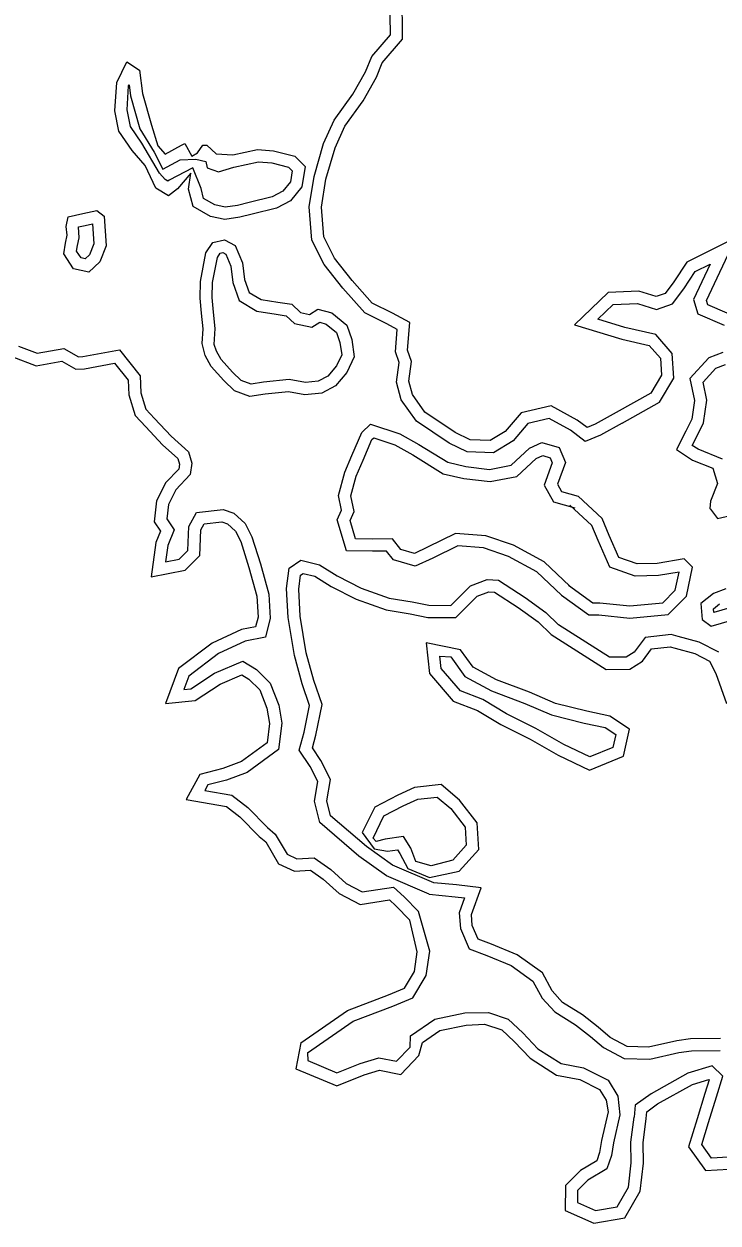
# Model space of a CAD drawing. Extents: x 2160437 to 2172832, y 205694 to 212444.
# Drawn here: x 2165623.7 to 2165795.2, y 208581.2 to 208877.4 of the extents above; entities that cross this region are included whole.
import ezdxf

# ---------------------------------------------------------------- set-up
doc = ezdxf.new("R2010")
doc.units = 0
doc.layers.add('RD_EX_H2O', color=7, linetype='Continuous')
doc.layers.add('RD_EX_VEG_ShrubLine', color=7, linetype='Continuous')

msp = doc.modelspace()

# ---------------------------------------------------------------- linework, layer by layer
at = {"layer": 'RD_EX_H2O'}
for points in [[(2165771.53, 208778.78), (2165766.16, 208775.81), (2165762.41, 208774.21), (2165758.79, 208777), (2165753.52, 208779.88), (2165748.25, 208778.64), (2165744.58, 208774.36), (2165739.73, 208771.43), (2165733.21, 208771.69), (2165728.77, 208773.85), (2165720.68, 208779.26), (2165716.96, 208784.5), (2165715.74, 208788.91), (2165716.43, 208793.73), (2165715.49, 208796.42), (2165715.93, 208801.91), (2165713.38, 208803.31), (2165707.94, 208806), (2165702.55, 208812.08), (2165697.94, 208817.95), (2165694.89, 208823.98), (2165694.2, 208832.24), (2165695.41, 208839.74), (2165697.77, 208847.82), (2165700.37, 208853.66), (2165705, 208860.01), (2165708.15, 208865.56), (2165709.67, 208869.38), (2165714.26, 208874.7), (2165714.16, 208884.6)], [(2165771.53, 208778.78), (2165780.76, 208783.94), (2165784.27, 208789.87), (2165783.9, 208795.98), (2165779.81, 208800.65), (2165772.19, 208802.4), (2165765.54, 208804.44), (2165769.34, 208808.07), (2165775.29, 208808.33), (2165779.98, 208806.88), (2165783.97, 208808.27), (2165786.76, 208811.94), (2165789.58, 208816.2), (2165793.3, 208818.06), (2165789.17, 208809.29), (2165790.22, 208805.75), (2165796.73, 208803)], [(2165622.39, 208797.82), (2165627.01, 208796.05), (2165633.61, 208797.2), (2165637.23, 208795.14), (2165638.31, 208795.2), (2165647.32, 208796.88), (2165652.46, 208790.46), (2165652.6, 208786.26), (2165653.84, 208782.21), (2165656.01, 208779.93), (2165660.07, 208775.58), (2165664.35, 208771.72), (2165665.21, 208768.84), (2165664.78, 208766.04), (2165661.27, 208762.33), (2165659.42, 208758.7), (2165659.01, 208755.11), (2165660.81, 208752.4), (2165659.26, 208748.5), (2165658.71, 208744.52), (2165662.1, 208745.19), (2165664.23, 208747.33), (2165664.45, 208753.24), (2165666.34, 208756.67), (2165672.94, 208757.41), (2165675.62, 208756.49), (2165678.39, 208753.94), (2165680.07, 208750.66), (2165682.14, 208743.97), (2165684.24, 208736.53), (2165684.58, 208730.57), (2165683.37, 208725.88), (2165678.38, 208724.88), (2165671.8, 208721.84), (2165664.46, 208716.25), (2165663.23, 208712.98), (2165664.99, 208713.15), (2165670.82, 208716.97), (2165677.84, 208719.98), (2165681.17, 208717.87), (2165684.59, 208714.53), (2165686.67, 208709.1), (2165687.42, 208704.64), (2165686.65, 208698.12), (2165678.92, 208692.47), (2165673.76, 208690.58), (2165669.19, 208689.39), (2165668.45, 208688.04), (2165675.06, 208686.87), (2165679.05, 208683.78), (2165683.9, 208678.85), (2165685.83, 208677.26), (2165688.74, 208672.25), (2165691.19, 208671.11), (2165695.43, 208671.36), (2165699.54, 208668.45), (2165703.34, 208665.03), (2165707.32, 208662.95), (2165715.03, 208664.15), (2165717.67, 208661.71), (2165721.24, 208658.08)], [(2165796.37, 208796.19), (2165792.92, 208794.93), (2165788.27, 208789.81), (2165789.42, 208784.36), (2165788.72, 208779.75), (2165787.27, 208776.8), (2165784.93, 208772.27), (2165788.91, 208769.63), (2165793.9, 208767.63), (2165795.08, 208763.85), (2165793.35, 208759.47), (2165793.22, 208757.72), (2165793.33, 208757.55), (2165795.04, 208755.22), (2165800.06, 208756.38)], [(2165756.51, 208736.3), (2165750.47, 208742.03), (2165743.44, 208745.84), (2165737.26, 208747.99), (2165730.96, 208748.43), (2165724.74, 208745.38), (2165720.41, 208743.4), (2165715.06, 208744.96), (2165713.31, 208747.15), (2165709.85, 208747.14), (2165703.45, 208747.26), (2165701.08, 208754.9), (2165702.18, 208757.27), (2165701.44, 208760.92), (2165702.98, 208766.64), (2165704.74, 208770.81), (2165707.2, 208776.44), (2165709.35, 208778.52), (2165716.56, 208776.14), (2165721.31, 208773.53), (2165728.42, 208769.09), (2165732.93, 208768.09), (2165738.78, 208767.35), (2165744.1, 208768.39), (2165748.61, 208772.61), (2165751.71, 208773.96), (2165755.97, 208772.71), (2165757.49, 208769.08), (2165755.52, 208763.73), (2165756.56, 208761.86), (2165760.68, 208760.71)], [(2165756.51, 208736.3), (2165763.29, 208731.43), (2165765.8, 208731.38), (2165773.38, 208730.61), (2165782.91, 208731.49), (2165787.41, 208736.01), (2165788.88, 208743.16), (2165786.81, 208745.23), (2165780.19, 208744.13), (2165775.19, 208743.97), (2165770.69, 208745.58), (2165768.31, 208750.98), (2165766.55, 208755.2), (2165760.68, 208760.71)], [(2165723.85, 208662.41), (2165713.31, 208666.92), (2165706.49, 208671.81), (2165696.8, 208680.07), (2165695.48, 208685.38), (2165696.32, 208690.23), (2165694.46, 208693.92), (2165691.73, 208698), (2165692.96, 208702.4), (2165694.28, 208709.04), (2165692.5, 208714.33), (2165690.54, 208721.38), (2165689, 208730.78), (2165688.62, 208737.9), (2165689.28, 208742.97), (2165692.13, 208744.88), (2165696.73, 208743.79), (2165701.13, 208741.02), (2165707.03, 208738.03), (2165714, 208735.53), (2165719.67, 208734.59), (2165723.8, 208733.76), (2165729.16, 208733.74), (2165734.04, 208738.61), (2165738.14, 208740.15), (2165740.97, 208739.98), (2165747.52, 208735.71), (2165752.69, 208732), (2165755.82, 208728.93)], [(2165797.14, 208737.87), (2165794.09, 208736.72), (2165790.98, 208734.22), (2165791.31, 208730.28), (2165793.51, 208728.63), (2165798.63, 208730.11)], [(2165795.37, 208722.21), (2165790.51, 208724.64), (2165785.38, 208726.05), (2165783.62, 208726.54), (2165777.18, 208725.84), (2165774.46, 208722.2), (2165772.52, 208720.97), (2165768.42, 208720.95), (2165755.82, 208728.93)], [(2165723.85, 208662.41), (2165730.25, 208661.76), (2165732.58, 208661.46), (2165731.23, 208657.8), (2165731.55, 208653.91), (2165733.74, 208648.9), (2165738.12, 208647.28), (2165744.14, 208644.78), (2165749.49, 208640.93), (2165751.72, 208636.74), (2165754.85, 208633.29), (2165759.97, 208630.11), (2165763.71, 208627.2), (2165766.91, 208624.52), (2165771.99, 208621.78), (2165778.37, 208621.61), (2165785.54, 208623.25), (2165788.62, 208623.7), (2165795.74, 208623.76)], [(2165693.82, 208623.21), (2165705.09, 208630.98), (2165714.9, 208634.74), (2165719.8, 208636.82), (2165723.11, 208642.3), (2165723.97, 208648.34), (2165721.24, 208658.08)], [(2165719.11, 208624.63), (2165719.25, 208627.4), (2165725.24, 208631.49), (2165732.67, 208633.06), (2165738.48, 208633.15)], [(2165738.48, 208633.15), (2165743.38, 208631.49), (2165746.97, 208628.13), (2165750.73, 208624.21), (2165756.47, 208620.54), (2165762.01, 208619.49), (2165768.09, 208616.45), (2165770.45, 208612.5), (2165770.98, 208607.89)], [(2165693.82, 208623.21), (2165693.85, 208621.28), (2165701.03, 208618.28), (2165706.82, 208620.6), (2165711.4, 208621.96), (2165715.77, 208621.14), (2165719.11, 208624.63)], [(2165797.7, 208597.44), (2165793.57, 208597.2), (2165791.19, 208600.52), (2165792.89, 208605.97), (2165794.84, 208612.3), (2165796.42, 208617.42), (2165793.72, 208620.02), (2165787.73, 208618.18), (2165778.68, 208613.09), (2165774.74, 208610.27), (2165774.47, 208607.3)], [(2165770.98, 208607.89), (2165769.35, 208600.94), (2165768.86, 208597.85), (2165767.77, 208594.5), (2165763.05, 208591.76), (2165760.51, 208589.18), (2165760.48, 208586.19), (2165764.9, 208584.26), (2165770.28, 208585.14), (2165773.08, 208590), (2165773.76, 208596.06), (2165773.68, 208601.09), (2165774.47, 208607.3)]]:
    msp.add_lwpolyline(points, dxfattribs=at)
for points in [[(2165671.25, 208845.29), (2165675.37, 208845.05), (2165681.45, 208846.34), (2165685.42, 208846.08), (2165690.63, 208844.72), (2165693.22, 208842.16), (2165692.39, 208837.12), (2165689.6, 208833.72), (2165686.16, 208831.89), (2165680.13, 208830.39), (2165677.06, 208829.62), (2165673.37, 208829.08), (2165669.84, 208829.83), (2165665.54, 208832.33), (2165664.42, 208836.56), (2165664.99, 208840.49), (2165661.63, 208836.62), (2165659.44, 208834.96), (2165656.29, 208836.86), (2165653.64, 208842.44), (2165650.46, 208846.13), (2165647.21, 208850.89), (2165646.18, 208855.93), (2165646.65, 208862.9), (2165649.11, 208868.03), (2165652.27, 208865.95), (2165653, 208860.22), (2165655.23, 208852.36), (2165656.8, 208847.31), (2165658.66, 208845.25), (2165662.68, 208847.46), (2165663.48, 208847.83), (2165665.24, 208844.74), (2165666.58, 208845.59), (2165667.96, 208847.48), (2165668.93, 208847.41)], [(2165634.45, 208825.2), (2165634.17, 208827.32), (2165634.62, 208829.76), (2165638.24, 208830.55), (2165641.74, 208831.27), (2165643.53, 208829.88), (2165644.05, 208822.56), (2165642.48, 208818.63), (2165639.79, 208816.05), (2165636, 208816.92), (2165633.6, 208820.62), (2165634.02, 208823.21)], [(2165667.75, 208798.42), (2165667.97, 208802.09), (2165667.57, 208805.93), (2165667.24, 208809.68), (2165667.32, 208813.8), (2165668.69, 208820.87), (2165670.39, 208823.41), (2165673.32, 208824.09), (2165675.95, 208822.64), (2165677.75, 208818.35), (2165678.26, 208814.24), (2165679.36, 208811.04), (2165682.3, 208809.28), (2165686.48, 208808.65), (2165689.93, 208808.14), (2165692.05, 208806.11), (2165694.29, 208805.63), (2165696.31, 208806.96), (2165699.76, 208805.98), (2165703.54, 208802.98), (2165704.75, 208799.42), (2165705.34, 208795.18), (2165703.49, 208791.32), (2165700.7, 208788.02), (2165697.31, 208786.21), (2165693.16, 208785.76), (2165689.11, 208786.51), (2165683.31, 208785.94), (2165679.55, 208785.31), (2165675.73, 208786.74), (2165673.08, 208789.3), (2165670.02, 208792.75), (2165668.53, 208795.46)], [(2165729.17, 208721.03), (2165732.68, 208716.14), (2165739.27, 208712.63), (2165747.48, 208709.53), (2165754.07, 208706.69), (2165762.12, 208704.68), (2165767.31, 208703.55), (2165769.96, 208701.81), (2165769.25, 208698.65), (2165763.51, 208696.31), (2165757.09, 208699.38), (2165750.21, 208703.32), (2165742.97, 208706.96), (2165737.07, 208710.45), (2165731.56, 208712.6), (2165726.81, 208718.19), (2165726.49, 208721.21)], [(2165709.97, 208676.27), (2165712.67, 208681.72), (2165717.45, 208684.2), (2165721.01, 208685.83), (2165725.82, 208686.37), (2165729.17, 208683.54), (2165732.74, 208678.93), (2165733.02, 208674.48), (2165729.66, 208670.76), (2165724.35, 208669.37), (2165720.58, 208670.47), (2165719.31, 208673.8), (2165717.53, 208676.65), (2165712.95, 208675.95), (2165710.77, 208675.37)]]:
    msp.add_lwpolyline(points, close=True, dxfattribs=at)
at = {"layer": 'RD_EX_VEG_ShrubLine'}
for points in [[(2165770.07, 208781.41), (2165764.84, 208778.51), (2165762.85, 208777.66), (2165760.43, 208779.52), (2165753.96, 208783.06), (2165746.61, 208781.33), (2165742.61, 208776.68), (2165738.95, 208774.46), (2165733.96, 208774.66), (2165730.26, 208776.46), (2165722.8, 208781.45), (2165719.71, 208785.81), (2165718.8, 208789.1), (2165719.5, 208794.03), (2165718.53, 208796.81), (2165719.08, 208803.6), (2165714.77, 208805.97), (2165709.79, 208808.43), (2165704.86, 208814), (2165700.48, 208819.56), (2165697.84, 208824.81), (2165697.22, 208832.12), (2165698.34, 208839.08), (2165700.59, 208846.79), (2165702.98, 208852.15), (2165707.53, 208858.38), (2165710.86, 208864.26), (2165712.27, 208867.8), (2165717.27, 208873.6), (2165717.16, 208884.89)], [(2165797.46, 208805.95), (2165792.69, 208807.96), (2165792.37, 208809.05), (2165799.71, 208824.63), (2165787.52, 208818.52), (2165784.31, 208813.68), (2165782.13, 208810.81), (2165779.92, 208810.04), (2165775.67, 208811.35), (2165768.08, 208811.02), (2165759.77, 208803.06), (2165771.42, 208799.5), (2165778.2, 208797.94), (2165780.97, 208794.78), (2165781.22, 208790.61), (2165778.59, 208786.17), (2165770.06, 208781.4)], [(2165620.7, 208795.26), (2165626.71, 208792.95), (2165633.06, 208794.06), (2165636.53, 208792.09), (2165638.68, 208792.22), (2165646.1, 208793.6), (2165649.5, 208789.36), (2165649.61, 208785.76), (2165651.18, 208780.66), (2165653.82, 208777.87), (2165657.97, 208773.44), (2165661.72, 208770.06), (2165662.14, 208768.63), (2165661.96, 208767.42), (2165658.79, 208764.07), (2165656.51, 208759.57), (2165655.91, 208754.36), (2165657.44, 208752.05), (2165656.33, 208749.27), (2165655.17, 208740.76), (2165663.58, 208742.43), (2165667.19, 208746.05), (2165667.42, 208752.41), (2165668.22, 208753.86), (2165672.61, 208754.36), (2165674.05, 208753.86), (2165675.96, 208752.1), (2165677.28, 208749.52), (2165679.26, 208743.11), (2165681.26, 208736.03), (2165681.56, 208730.86), (2165680.94, 208728.45), (2165677.44, 208727.75), (2165670.25, 208724.43), (2165661.95, 208718.11), (2165658.73, 208709.52), (2165666.01, 208710.24), (2165672.24, 208714.32), (2165677.56, 208716.6), (2165679.29, 208715.5), (2165682.02, 208712.84), (2165683.77, 208708.31), (2165684.39, 208704.57), (2165683.83, 208699.77), (2165677.49, 208695.14), (2165672.87, 208693.45), (2165667.17, 208691.96), (2165663.82, 208685.81), (2165673.81, 208684.04), (2165677.06, 208681.53), (2165681.88, 208676.63), (2165683.51, 208675.29), (2165686.62, 208669.93), (2165690.61, 208668.08), (2165694.55, 208668.31), (2165697.66, 208666.1), (2165701.61, 208662.55), (2165706.8, 208659.83), (2165714.06, 208660.96), (2165715.58, 208659.55), (2165719.1, 208655.97)], [(2165796.34, 208769.88), (2165790.31, 208772.3), (2165788.83, 208773.28), (2165789.95, 208775.45), (2165791.62, 208778.85), (2165792.47, 208784.45), (2165791.52, 208788.93), (2165794.64, 208792.36), (2165797.04, 208793.24)], [(2165758.57, 208738.48), (2165752.24, 208744.48), (2165744.65, 208748.59), (2165737.87, 208750.96), (2165730.36, 208751.48), (2165723.46, 208748.09), (2165720.18, 208746.59), (2165716.81, 208747.57), (2165714.75, 208750.15), (2165709.87, 208750.14), (2165705.67, 208750.22), (2165704.29, 208754.69), (2165705.31, 208756.9), (2165704.52, 208760.82), (2165705.82, 208765.66), (2165707.5, 208769.62), (2165709.71, 208774.7), (2165710.14, 208775.11), (2165715.36, 208773.38), (2165719.79, 208770.94), (2165727.27, 208766.28), (2165732.41, 208765.13), (2165738.88, 208764.32), (2165745.52, 208765.61), (2165750.29, 208770.07), (2165751.91, 208770.78), (2165753.75, 208770.23), (2165754.27, 208769), (2165752.23, 208763.48), (2165754.54, 208759.31), (2165759.87, 208757.82)], [(2165758.26, 208738.74), (2165764.28, 208734.41), (2165765.98, 208734.38), (2165773.39, 208733.63), (2165781.55, 208734.38), (2165784.65, 208737.49), (2165785.58, 208741.98), (2165780.48, 208741.14), (2165774.72, 208740.96), (2165768.46, 208743.19), (2165765.56, 208749.79), (2165764.03, 208753.45), (2165758.62, 208758.52)], [(2165795.78, 208626.76), (2165788.39, 208626.69), (2165784.99, 208626.2), (2165778.07, 208624.62), (2165772.78, 208624.76), (2165768.6, 208627.02), (2165765.59, 208629.53), (2165761.69, 208632.58), (2165756.79, 208635.61), (2165754.19, 208638.48), (2165751.81, 208642.96), (2165745.61, 208647.42), (2165739.21, 208650.08), (2165735.98, 208651.27), (2165734.5, 208654.65), (2165734.28, 208657.39), (2165736.7, 208663.96), (2165730.6, 208664.74), (2165725.02, 208665.17), (2165714.79, 208669.54), (2165708.34, 208674.17), (2165699.48, 208681.73), (2165698.55, 208685.49), (2165699.45, 208690.7), (2165697.06, 208695.44), (2165694.99, 208698.52), (2165695.88, 208701.7), (2165697.38, 208709.24), (2165695.36, 208715.21), (2165693.47, 208722.02), (2165691.98, 208731.11), (2165691.63, 208737.79), (2165692.08, 208741.24), (2165692.71, 208741.66), (2165695.56, 208740.99), (2165699.65, 208738.41), (2165705.84, 208735.27), (2165713.25, 208732.61), (2165719.13, 208731.64), (2165723.5, 208730.76), (2165730.39, 208730.74), (2165735.71, 208736.03), (2165738.6, 208737.12), (2165740, 208737.04), (2165745.83, 208733.23), (2165750.75, 208729.7), (2165753.97, 208726.59), (2165767.56, 208717.94), (2165773.4, 208717.97), (2165776.53, 208719.96), (2165778.8, 208723), (2165783.37, 208723.5), (2165784.58, 208723.16), (2165789.44, 208721.82), (2165793.13, 208719.97), (2165794.66, 208716.92), (2165797.31, 208709.49)], [(2165800.7, 208733.84), (2165794.18, 208731.95), (2165794.11, 208732.88), (2165795.6, 208734.09)], [(2165692.12, 208625.68), (2165703.69, 208633.65), (2165713.77, 208637.52), (2165717.73, 208639.2), (2165720.23, 208643.33), (2165720.91, 208648.14), (2165719.1, 208655.97)], [(2165721.27, 208622.55), (2165722.17, 208625.76), (2165726.44, 208628.68), (2165733.01, 208630.07), (2165737.52, 208630.31)], [(2165737.52, 208630.31), (2165741.8, 208628.86), (2165744.86, 208625.99), (2165748.82, 208621.87), (2165755.34, 208617.71), (2165761.04, 208616.62), (2165765.96, 208614.16), (2165767.55, 208611.52), (2165768.06, 208608.58)], [(2165692.12, 208625.68), (2165690.88, 208619.26), (2165701.01, 208615.04), (2165707.81, 208617.76), (2165711.56, 208618.88), (2165716.82, 208617.88), (2165721.27, 208622.55)], [(2165768.06, 208608.58), (2165766.4, 208601.51), (2165765.94, 208598.55), (2165765.27, 208596.51), (2165761.2, 208594.15), (2165757.52, 208590.42), (2165757.46, 208584.23), (2165764.51, 208581.15), (2165772.17, 208582.41), (2165775.99, 208589.05), (2165776.77, 208595.92), (2165776.69, 208600.92), (2165777.45, 208606.98), (2165777.6, 208608.64), (2165780.29, 208610.56), (2165788.92, 208615.41), (2165792.91, 208616.63), (2165793.01, 208616.54), (2165791.98, 208613.19), (2165790.03, 208606.86), (2165787.88, 208599.99), (2165792.09, 208594.11), (2165800.73, 208594.61)]]:
    msp.add_lwpolyline(points, dxfattribs=at)
for points in [[(2165671.82, 208840.86), (2165675.6, 208842.03), (2165681.67, 208843.32), (2165684.94, 208843.1), (2165689.09, 208842.02), (2165690, 208841.12), (2165689.56, 208838.4), (2165687.67, 208836.09), (2165685.08, 208834.72), (2165679.4, 208833.3), (2165676.48, 208832.57), (2165673.46, 208832.13), (2165670.93, 208832.67), (2165668.12, 208834.3), (2165667.48, 208836.74), (2165665.46, 208841.81), (2165659.57, 208838.82), (2165659.25, 208838.57), (2165658.61, 208838.96), (2165657.24, 208840.56), (2165652.84, 208847.96), (2165650.03, 208852.08), (2165649.2, 208856.14), (2165649.6, 208862.13), (2165649.7, 208862.34), (2165650.05, 208859.62), (2165652.35, 208851.51), (2165655.87, 208845.69), (2165658.02, 208841.49), (2165662.3, 208843.83), (2165666.18, 208844), (2165668.67, 208843.37), (2165669, 208841.86)], [(2165637.38, 208824.56), (2165637.2, 208827.25), (2165637.21, 208827.25), (2165638.86, 208827.62), (2165640.66, 208827.99), (2165641.01, 208823.04), (2165639.93, 208820.34), (2165638.88, 208819.34), (2165637.85, 208819.57), (2165636.75, 208821.28), (2165636.97, 208822.65)], [(2165670.75, 208798.23), (2165670.98, 208802.16), (2165670.55, 208806.22), (2165670.24, 208809.78), (2165670.31, 208813.49), (2165671.52, 208819.71), (2165672.22, 208820.75), (2165672.88, 208820.91), (2165673.59, 208820.52), (2165674.82, 208817.57), (2165675.32, 208813.55), (2165676.88, 208809.03), (2165681.27, 208806.4), (2165686.03, 208805.69), (2165688.54, 208805.31), (2165690.59, 208803.35), (2165694.89, 208802.44), (2165696.81, 208803.7), (2165698.36, 208803.25), (2165700.98, 208801.18), (2165701.81, 208798.72), (2165702.24, 208795.66), (2165700.95, 208792.96), (2165698.78, 208790.39), (2165696.41, 208789.13), (2165693.27, 208788.79), (2165689.23, 208789.54), (2165682.91, 208788.91), (2165679.85, 208788.4), (2165677.37, 208789.33), (2165675.25, 208791.38), (2165672.49, 208794.49), (2165671.33, 208796.58)], [(2165731.61, 208722.78), (2165723.13, 208724.45), (2165723.92, 208716.95), (2165729.76, 208710.08), (2165735.75, 208707.74), (2165741.53, 208704.32), (2165748.79, 208700.68), (2165755.69, 208696.72), (2165763.42, 208693.03), (2165771.84, 208696.46), (2165773.34, 208703.19), (2165768.5, 208706.36), (2165762.8, 208707.6), (2165755.04, 208709.54), (2165748.61, 208712.32), (2165740.51, 208715.37), (2165734.71, 208718.46)], [(2165707.28, 208677.6), (2165710.22, 208673.58), (2165713.56, 208673.01), (2165716.04, 208673.38), (2165716.61, 208672.46), (2165718.59, 208668.73), (2165723.9, 208666.5), (2165731.29, 208668.09), (2165736.09, 208673.4), (2165735.67, 208680.04), (2165731.35, 208685.63), (2165726.77, 208689.5), (2165720.19, 208688.76), (2165716.13, 208686.89), (2165710.41, 208683.93)]]:
    msp.add_lwpolyline(points, close=True, dxfattribs=at)

doc.saveas('drawing.dxf')
